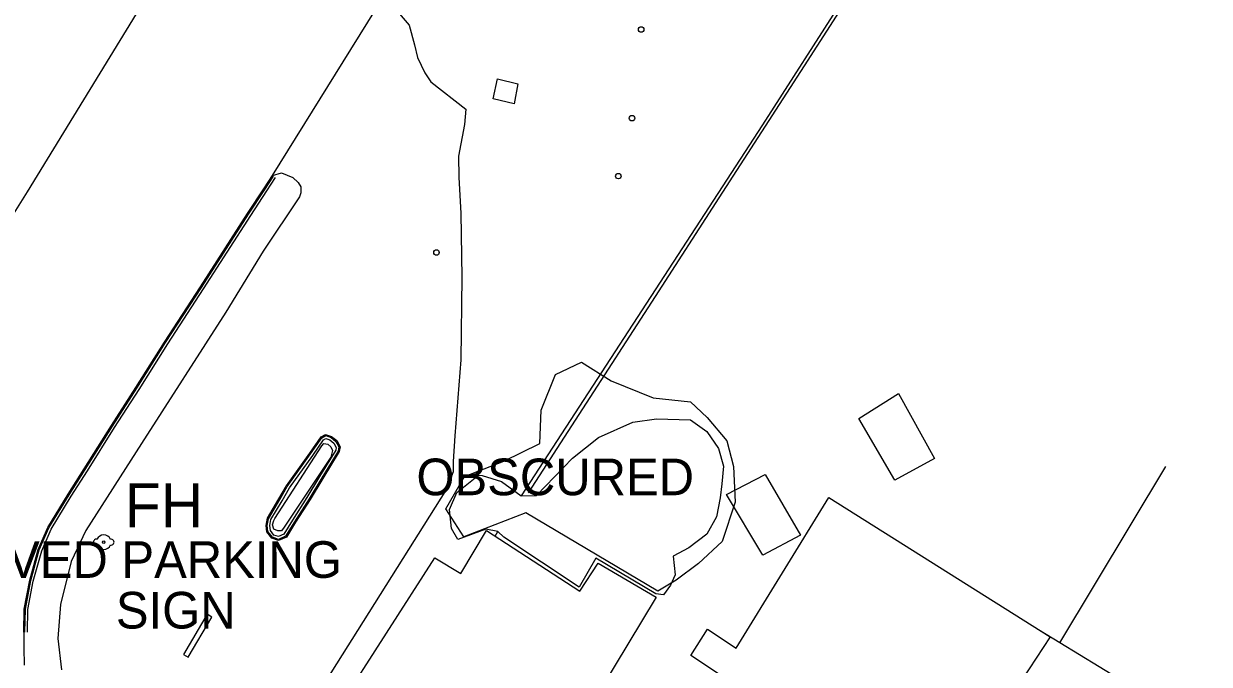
# Model space of a CAD drawing. Extents: x 368532 to 392481, y 10654822 to 10676899.
# Drawn here: x 368843.5 to 369005.3, y 10676339.3 to 10676426.7 of the extents above; entities that cross this region are included whole.
import ezdxf

# ---------------------------------------------------------------- set-up
doc = ezdxf.new("R2010")
doc.units = 0
for name, color, linetype in [('p_dtm obscured area', 7, 'Continuous'), ('p_dtm retaining wall', 7, 'Continuous'), ('p_dtm slab', 7, 'Continuous'), ('p_road - paved curb', 7, 'Continuous'), ('p_road general road feature', 7, 'Continuous'), ('p_road paint stripe', 7, 'Continuous'), ('p_structure building', 7, 'Continuous'), ('p_structure fence', 7, 'Continuous'), ('p_structure sign', 7, 'Continuous'), ('p_structure unidentified', 7, 'Continuous'), ('p_utility fire hydrant', 7, 'Continuous'), ('p_veg woods', 7, 'Continuous')]:
    doc.layers.add(name, color=color, linetype=linetype)

msp = doc.modelspace()

# ---------------------------------------------------------------- linework, layer by layer
at = {"layer": 'p_dtm obscured area'}
msp.add_lwpolyline([(368906.05, 10676365.08), (368908.72, 10676364.27), (368911.37, 10676362.32), (368913.47, 10676362.37), (368918.37, 10676367.43), (368921.95, 10676370.29), (368926.64, 10676372.35), (368929.86, 10676372.81), (368934.49, 10676372.66), (368936.73, 10676371.08), (368938.3, 10676368.77), (368939.01, 10676366.34), (368938.79, 10676363.94), (368938.55, 10676362.05), (368938.03, 10676359.46), (368936.74, 10676357.09), (368934.29, 10676355.23), (368932.14, 10676354.07), (368932.39, 10676351.52), (368931.78, 10676350.1), (368930.8, 10676348.81), (368929.76, 10676348.95), (368921.57, 10676353.79), (368919.32, 10676349.84), (368909.01, 10676356.69), (368908.2, 10676357.44), (368906.58, 10676357.78), (368902.76, 10676356.35), (368901.88, 10676357.84), (368901.59, 10676360.43), (368902.62, 10676362.75), (368905.55, 10676365.12)], close=True, dxfattribs=at)
at = {"layer": 'p_dtm retaining wall'}
for p, q in [((368950.07, 10676421), (368954.86, 10676428.42)), ((368938.42, 10676402.98), (368950.07, 10676421)), ((368929.7, 10676389.51), (368938.42, 10676402.98)), ((368919.3, 10676373.42), (368929.7, 10676389.51)), ((368912.37, 10676362.7), (368919.3, 10676373.42))]:
    msp.add_line(p, q, dxfattribs=at)
at = {"layer": 'p_dtm slab'}
for p, q in [((368907.58, 10676416.51), (368908.14, 10676419.2)), ((368908.14, 10676419.2), (368910.94, 10676418.54)), ((368910.94, 10676418.54), (368910.42, 10676415.81)), ((368910.42, 10676415.81), (368907.58, 10676416.51)), ((368957.46, 10676372.85), (368962.9, 10676376.26)), ((368962.9, 10676376.26), (368967.81, 10676367.39)), ((368962.39, 10676364.45), (368957.46, 10676372.85)), ((368967.81, 10676367.39), (368962.39, 10676364.45)), ((368939.43, 10676362.48), (368944.69, 10676365.24)), ((368944.69, 10676365.24), (368949.5, 10676356.94)), ((368944.39, 10676354.19), (368939.43, 10676362.48)), ((368949.5, 10676356.94), (368944.39, 10676354.19))]:
    msp.add_line(p, q, dxfattribs=at)
at = {"layer": 'p_road - paved curb'}
for p, q in [((368877.43, 10676406.04), (368893.38, 10676431.7)), ((368876.25, 10676404.21), (368877.43, 10676406.04)), ((368876.38, 10676404.13), (368877.56, 10676405.95)), ((368876.67, 10676403.94), (368877.85, 10676405.76)), ((368874.04, 10676400.82), (368876.25, 10676404.21)), ((368874.17, 10676400.74), (368876.38, 10676404.13)), ((368874.46, 10676400.55), (368876.67, 10676403.94)), ((368867.61, 10676390.82), (368874.04, 10676400.82)), ((368867.74, 10676390.74), (368874.17, 10676400.74)), ((368868.03, 10676390.55), (368874.46, 10676400.55)), ((368862.71, 10676383.3), (368867.61, 10676390.82)), ((368862.84, 10676383.22), (368867.74, 10676390.74)), ((368863.13, 10676383.03), (368868.03, 10676390.55)), ((368858.8, 10676377.1), (368862.71, 10676383.3)), ((368858.93, 10676377.02), (368862.84, 10676383.22)), ((368859.22, 10676376.83), (368863.13, 10676383.03)), ((368855.47, 10676371.89), (368858.8, 10676377.1)), ((368855.6, 10676371.81), (368858.93, 10676377.02)), ((368855.89, 10676371.62), (368859.22, 10676376.83)), ((368851.75, 10676365.99), (368855.47, 10676371.89)), ((368851.88, 10676365.91), (368855.6, 10676371.81)), ((368852.17, 10676365.72), (368855.89, 10676371.62)), ((368849.55, 10676362.54), (368851.75, 10676365.99)), ((368849.68, 10676362.46), (368851.88, 10676365.91)), ((368849.97, 10676362.28), (368852.17, 10676365.72)), ((368846.78, 10676357.99), (368849.55, 10676362.54)), ((368846.91, 10676357.92), (368849.68, 10676362.46)), ((368847.22, 10676357.76), (368849.97, 10676362.28)), ((368845.46, 10676354.99), (368846.78, 10676357.99)), ((368845.6, 10676354.94), (368846.91, 10676357.92)), ((368845.93, 10676354.82), (368847.22, 10676357.76)), ((368844.3, 10676350.78), (368845.46, 10676354.99)), ((368844.45, 10676350.75), (368845.6, 10676354.94)), ((368844.79, 10676350.67), (368845.93, 10676354.82)), ((368843.56, 10676346.84), (368844.3, 10676350.78)), ((368843.71, 10676346.82), (368844.45, 10676350.75)), ((368844.06, 10676346.79), (368844.79, 10676350.67)), ((368843.5, 10676343.7), (368843.56, 10676346.84)), ((368843.65, 10676343.69), (368843.71, 10676346.82)), ((368844, 10676343.69), (368844.06, 10676346.79)), ((368843.5, 10676343.7), (368843.5, 10676341.55)), ((368843.5, 10676341.55), (368843.54, 10676339.19))]:
    msp.add_line(p, q, dxfattribs=at)
at = {"layer": 'p_road general road feature'}
for p, q in [((368893.94, 10676429.06), (368896.1, 10676426.55)), ((368896.1, 10676426.55), (368896.82, 10676423.84)), ((368896.82, 10676423.84), (368897.22, 10676422.11)), ((368897.22, 10676422.11), (368898.24, 10676420.02)), ((368898.24, 10676420.02), (368899.04, 10676418.81)), ((368899.04, 10676418.81), (368903.83, 10676415.1)), ((368903.83, 10676415.1), (368903.67, 10676412.99)), ((368903.67, 10676412.99), (368902.83, 10676408.65)), ((368902.83, 10676408.65), (368902.88, 10676405.8)), ((368877.43, 10676406.04), (368878.66, 10676406.41)), ((368878.66, 10676406.41), (368880.22, 10676405.73)), ((368880.22, 10676405.73), (368880.96, 10676405.05)), ((368902.88, 10676405.8), (368903.13, 10676400.86)), ((368880.96, 10676405.05), (368881.31, 10676404.46)), ((368881.31, 10676404.46), (368881.31, 10676403.64)), ((368881.12, 10676403.13), (368876.17, 10676395.72)), ((368881.31, 10676403.64), (368881.12, 10676403.13)), ((368903.13, 10676400.86), (368903.27, 10676392.14)), ((368876.17, 10676395.72), (368871.05, 10676387.38)), ((368903.27, 10676392.14), (368903.16, 10676380.85)), ((368871.05, 10676387.38), (368859.55, 10676369.46)), ((368903.16, 10676380.85), (368902.33, 10676370.48)), ((368882.52, 10676368.12), (368884.06, 10676370.34)), ((368882.64, 10676368.03), (368884.16, 10676370.23)), ((368884.06, 10676370.34), (368884.69, 10676370.68)), ((368884.16, 10676370.23), (368884.7, 10676370.52)), ((368884.4, 10676369.96), (368884.73, 10676370.14)), ((368884.69, 10676370.68), (368885.5, 10676370.4)), ((368884.7, 10676370.52), (368885.43, 10676370.27)), ((368884.73, 10676370.14), (368885.26, 10676369.96)), ((368885.43, 10676370.27), (368886.08, 10676369.74)), ((368885.5, 10676370.4), (368886.2, 10676369.84)), ((368902.33, 10676370.48), (368902.12, 10676366.98)), ((368859.55, 10676369.46), (368851.95, 10676357.59)), ((368882.93, 10676367.83), (368884.4, 10676369.96)), ((368886.07, 10676368.54), (368883.87, 10676364.93)), ((368885.26, 10676369.96), (368885.81, 10676369.51)), ((368885.81, 10676369.51), (368886.14, 10676368.92)), ((368886.14, 10676368.92), (368886.07, 10676368.54)), ((368886.08, 10676369.74), (368886.5, 10676368.98)), ((368886.2, 10676369.84), (368886.66, 10676369.01)), ((368886.5, 10676368.98), (368886.41, 10676368.41)), ((368886.66, 10676369.01), (368886.55, 10676368.36)), ((368879.33, 10676363.68), (368882.52, 10676368.12)), ((368879.45, 10676363.59), (368882.64, 10676368.03)), ((368879.74, 10676363.39), (368882.93, 10676367.83)), ((368886.41, 10676368.41), (368884.17, 10676364.75)), ((368886.55, 10676368.36), (368884.3, 10676364.67)), ((368902.12, 10676366.98), (368902.08, 10676365.59)), ((368902.08, 10676365.59), (368901.19, 10676363.2)), ((368984.93, 10676342.25), (368999.38, 10676366.3)), ((368878.32, 10676361.88), (368879.33, 10676363.68)), ((368878.45, 10676361.8), (368879.45, 10676363.59)), ((368883.87, 10676364.93), (368882.14, 10676362.08)), ((368884.17, 10676364.75), (368882.43, 10676361.9)), ((368884.3, 10676364.67), (368882.56, 10676361.82)), ((368878.75, 10676361.62), (368879.74, 10676363.39)), ((368882.14, 10676362.08), (368880.15, 10676358.97)), ((368901.19, 10676363.2), (368882.27, 10676333.24)), ((368876.75, 10676359.24), (368878.32, 10676361.88)), ((368876.89, 10676359.19), (368878.45, 10676361.8)), ((368877.23, 10676359.06), (368878.75, 10676361.62)), ((368882.43, 10676361.9), (368880.44, 10676358.78)), ((368882.56, 10676361.82), (368880.57, 10676358.7)), ((368876.57, 10676358.26), (368876.75, 10676359.24)), ((368876.72, 10676358.26), (368876.89, 10676359.19)), ((368877.08, 10676358.25), (368877.23, 10676359.06)), ((368880.15, 10676358.97), (368878.98, 10676357.08)), ((368880.44, 10676358.78), (368879.23, 10676356.81)), ((368851.95, 10676357.59), (368849.96, 10676353.34)), ((368876.68, 10676357.38), (368876.57, 10676358.26)), ((368877.33, 10676356.52), (368876.68, 10676357.38)), ((368876.82, 10676357.44), (368876.72, 10676358.26)), ((368877.42, 10676356.65), (368876.82, 10676357.44)), ((368877.16, 10676357.57), (368877.08, 10676358.25)), ((368877.63, 10676356.95), (368877.16, 10676357.57)), ((368880.57, 10676358.7), (368879.33, 10676356.69)), ((368878.28, 10676356.21), (368877.33, 10676356.52)), ((368878.27, 10676356.37), (368877.42, 10676356.65)), ((368878.25, 10676356.75), (368877.63, 10676356.95)), ((368878.98, 10676357.08), (368878.25, 10676356.75)), ((368879.23, 10676356.81), (368878.27, 10676356.37)), ((368879.33, 10676356.69), (368878.28, 10676356.21)), ((368849.96, 10676353.34), (368848.48, 10676347.47)), ((368848.48, 10676347.47), (368848.14, 10676342.86)), ((368848.14, 10676342.86), (368848.65, 10676338.57)), ((368984.93, 10676342.25), (368982.01, 10676344.04)), ((369005.32, 10676329.82), (368984.93, 10676342.25))]:
    msp.add_line(p, q, dxfattribs=at)
at = {"layer": 'p_road paint stripe'}
for p, q in [((368843.99, 10676403.81), (368867.22, 10676441.69)), ((368823.85, 10676371.69), (368843.99, 10676403.81))]:
    msp.add_line(p, q, dxfattribs=at)
at = {"layer": 'p_structure building'}
for points in [[(368938.44, 10676337.93), (368934.56, 10676340.53), (368936.83, 10676344.11), (368940.71, 10676341.51), (368953.4, 10676362.06), (368983.58, 10676343.05), (368967.37, 10676318.33)], [(368886.4, 10676333.29), (368899.58, 10676353.86), (368903.16, 10676351.72), (368906.67, 10676357.56), (368919.41, 10676349.29), (368921.88, 10676353.1), (368929.8, 10676348.47), (368922.2, 10676335.88)]]:
    msp.add_lwpolyline(points, dxfattribs=at)
at = {"layer": 'p_structure fence'}
for p, q in [((368944.38, 10676412.94), (368969.48, 10676452.11)), ((368911.41, 10676362.32), (368944.38, 10676412.94)), ((368907.83, 10676356.81), (368908.22, 10676357.42))]:
    msp.add_line(p, q, dxfattribs=at)
at = {"layer": 'p_structure sign'}
msp.add_lwpolyline([(368868.52, 10676346.16), (368865.27, 10676340.66), (368865.93, 10676340.28), (368869.17, 10676345.77)], close=True, dxfattribs=at)
at = {"layer": 'p_structure unidentified'}
for p, q in [((368877.74, 10676359.21), (368884.18, 10676369.14)), ((368884.18, 10676369.14), (368884.45, 10676369.44)), ((368884.45, 10676369.44), (368884.99, 10676369.35)), ((368884.99, 10676369.35), (368885.4, 10676368.98)), ((368885.4, 10676368.98), (368885.63, 10676368.49)), ((368885.63, 10676368.49), (368885.42, 10676367.59)), ((368885.42, 10676367.59), (368879.04, 10676358.02)), ((368877.42, 10676358.34), (368877.61, 10676358.92)), ((368877.61, 10676358.92), (368877.74, 10676359.21)), ((368877.63, 10676357.74), (368877.42, 10676358.34)), ((368878.17, 10676357.52), (368877.63, 10676357.74)), ((368878.67, 10676357.54), (368878.17, 10676357.52)), ((368879.04, 10676358.02), (368878.67, 10676357.54))]:
    msp.add_line(p, q, dxfattribs=at)
for centre in [(368927.76, 10676425.95), (368926.51, 10676413.85), (368924.65, 10676405.94), (368899.82, 10676395.52)]:
    msp.add_circle(centre, 0.375, dxfattribs=at)
at = {"layer": 'p_utility fire hydrant'}
msp.add_circle((368854.4, 10676355.99), 0.171, dxfattribs=at)
for centre, radius, start, end in [((368853.4, 10676355.99), 0.404, 74.8142, 280.1755), ((368854.4, 10676355.99), 1, 22.2367, 157.249), ((368854.4, 10676355.99), 1, 202.2906, 337.9941), ((368855.4, 10676355.99), 0.408, 257.9052, 102.0948)]:
    msp.add_arc(centre, radius, start, end, dxfattribs=at)
at = {"layer": 'p_veg woods'}
for points in [[(368903.58, 10676356.73), (368901.08, 10676360.55), (368903.67, 10676364.94), (368909.02, 10676367.06), (368913.94, 10676369.44), (368914.13, 10676373.98), (368916.09, 10676378.87), (368919.62, 10676380.56), (368923.68, 10676377.99), (368929.41, 10676375.68), (368934.49, 10676375.12), (368936.79, 10676373.01), (368939.46, 10676369.81), (368940.36, 10676366.33), (368940.61, 10676361.46), (368938.81, 10676356.07), (368935.6, 10676353.08), (368932.56, 10676350.81), (368930.03, 10676349.29)], [(368912, 10676359.99), (368903.58, 10676356.73)], [(368930.03, 10676349.29), (368912, 10676359.99)]]:
    msp.add_lwpolyline(points, dxfattribs=at)

# ---------------------------------------------------------------- texts
at = {"layer": 'p_dtm obscured area'}
msp.add_text(' OBSCURED', height=5, dxfattribs=at).set_placement((368895.23, 10676362.39))
at = {"layer": 'p_road general road feature'}
msp.add_text(' PAVED PARKING', height=5, dxfattribs=at).set_placement((368830.44, 10676351.11))
at = {"layer": 'p_structure sign'}
msp.add_text(' SIGN', height=5, dxfattribs=at).set_placement((368854.2, 10676344.2))
at = {"layer": 'p_utility fire hydrant'}
msp.add_text('FH', height=6, dxfattribs=at).set_placement((368857.28, 10676358.03))

doc.saveas('drawing.dxf')
